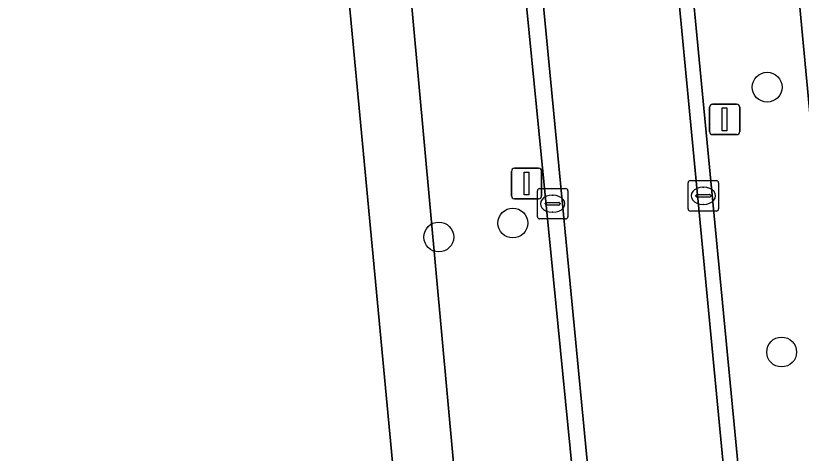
# Model space of a CAD drawing. Extents: x 162661 to 163484, y 380247 to 381230.
# Drawn here: x 163100.15 to 163125.91, y 380565.84 to 380580.2 of the extents above; entities that cross this region are included whole.
import ezdxf

# ---------------------------------------------------------------- set-up
doc = ezdxf.new("R2010")
doc.units = 0
for name, color, linetype in [('IMGEO_Boom', 7, 'Continuous'), ('IMGEO_Erf', 7, 'Continuous'), ('IMGEO_Groenvoorziening', 7, 'Continuous'), ('IMGEO_Kolk', 7, 'Continuous'), ('IMGEO_Lichtmast', 7, 'Continuous'), ('IMGEO_Rijbaan_lokaal_gesloten', 7, 'Continuous'), ('IMGEO_Rijbaan_lokaal_open', 7, 'Continuous'), ('IMGEO_Verkeersbordpaal', 7, 'Continuous'), ('IMGEO_Voetpad_open', 7, 'Continuous')]:
    doc.layers.add(name, color=color, linetype=linetype)

msp = doc.modelspace()

# ---------------------------------------------------------------- linework, layer by layer
at = {"layer": 'IMGEO_Boom'}
for centre in [(163124.794, 380577.856), (163116.454, 380573.399), (163114.024, 380572.941), (163125.27, 380569.168)]:
    msp.add_circle(centre, 0.489, dxfattribs=at)
at = {"layer": 'IMGEO_Erf'}
msp.add_lwpolyline([(163110.709, 380584.612), (163108.503, 380584.435), (163071.752, 380581.021), (163070.867, 380590.166), (163070.497, 380590.125), (163042.074, 380586.977), (163046.628, 380523.045), (163076.447, 380526.277), (163075.37, 380533.477), (163111.52, 380538.838), (163114.801, 380539.349), (163114.529, 380544.063)], close=True, dxfattribs=at)
at = {"layer": 'IMGEO_Groenvoorziening'}
for points in [[(163126.056, 380542.381), (163127.306, 380542.54), (163127.442, 380541.099), (163129.583, 380541.311), (163129.298, 380544.025), (163125.358, 380585.946), (163122.352, 380585.666), (163121.91, 380585.617)], [(163118.648, 380562.791), (163116.594, 380583.646), (163116.457, 380585.073), (163115.536, 380584.999), (163115.238, 380584.975), (163112.749, 380584.775), (163112.787, 380584.332), (163115.831, 380551.057), (163116.369, 380543.507), (163116.65, 380539.499), (163119.528, 380539.777), (163119.93, 380539.834), (163120.812, 380539.9), (163120.693, 380541.2)]]:
    msp.add_lwpolyline(points, close=True, dxfattribs=at)
at = {"layer": 'IMGEO_Kolk'}
for p, q in [((163122.276, 380574.792), (163123.128, 380574.792)), ((163122.201, 380573.866), (163122.201, 380574.718)), ((163122.689, 380574.572), (163122.714, 380574.572)), ((163123.202, 380574.718), (163123.202, 380573.866)), ((163117.258, 380573.607), (163117.258, 380574.459)), ((163117.333, 380574.533), (163118.185, 380574.533)), ((163117.746, 380574.313), (163117.771, 380574.313)), ((163118.259, 380574.459), (163118.259, 380573.607)), ((163122.46, 380574.286), (163122.46, 380574.298)), ((163122.503, 380574.335), (163122.901, 380574.335)), ((163122.944, 380574.298), (163122.944, 380574.286)), ((163117.517, 380574.027), (163117.517, 380574.039)), ((163117.56, 380574.076), (163117.958, 380574.076)), ((163118.001, 380574.039), (163118.001, 380574.027)), ((163122.898, 380574.249), (163122.5, 380574.249)), ((163117.955, 380573.99), (163117.557, 380573.99)), ((163123.128, 380573.792), (163122.276, 380573.792)), ((163122.712, 380574.012), (163122.687, 380574.012)), ((163118.185, 380573.533), (163117.333, 380573.533)), ((163117.769, 380573.753), (163117.744, 380573.753))]:
    msp.add_line(p, q, dxfattribs=at)
for points in [[(163122.276, 380574.792), (163123.128, 380574.792)], [(163122.201, 380573.866), (163122.201, 380574.718)], [(163123.202, 380574.718), (163123.202, 380573.866)], [(163117.258, 380573.607), (163117.258, 380574.459)], [(163117.333, 380574.533), (163118.185, 380574.533)], [(163118.259, 380574.459), (163118.259, 380573.607)], [(163123.128, 380573.792), (163122.276, 380573.792)], [(163118.185, 380573.533), (163117.333, 380573.533)]]:
    msp.add_lwpolyline(points, dxfattribs=at)
for centre, radius, start, end in [((163122.278, 380574.716), 0.0765, 91.552, 178.448), ((163122.278, 380574.716), 0.0765, 91.552, 178.448), ((163123.126, 380574.716), 0.0765, 1.552, 88.448), ((163123.126, 380574.716), 0.0765, 1.552, 88.448), ((163117.335, 380574.457), 0.0765, 91.552, 178.448), ((163117.335, 380574.457), 0.0765, 91.552, 178.448), ((163118.183, 380574.457), 0.0765, 1.552, 88.448), ((163118.183, 380574.457), 0.0765, 1.552, 88.448), ((163122.5, 380574.295), 0.0403, 85.8775, 175.7526), ((163122.497, 380574.285), 0.0366, 178.938, 274.7102), ((163122.901, 380574.292), 0.043, 264.8664, 352.4533), ((163122.905, 380574.297), 0.0386, 1.7309, 96.639), ((163117.557, 380574.036), 0.0403, 85.8775, 175.7526), ((163117.554, 380574.026), 0.0366, 178.938, 274.7102), ((163117.958, 380574.033), 0.043, 264.8664, 352.4533), ((163117.962, 380574.038), 0.0386, 1.7309, 96.639), ((163122.278, 380573.868), 0.0765, 181.552, 268.448), ((163122.278, 380573.868), 0.0765, 181.552, 268.448), ((163123.126, 380573.868), 0.0765, 271.552, 358.448), ((163123.126, 380573.868), 0.0765, 271.552, 358.448), ((163117.335, 380573.609), 0.0765, 181.552, 268.448), ((163117.335, 380573.609), 0.0765, 181.552, 268.448), ((163118.183, 380573.609), 0.0765, 271.552, 358.448), ((163118.183, 380573.609), 0.0765, 271.552, 358.448)]:
    msp.add_arc(centre, radius, start, end, dxfattribs=at)
for centre, major_axis, ratio, start_param, end_param in [((163122.688, 380574.292), (-0.387, 0.002), 0.722429, 4.712389, 7.853982), ((163122.713, 380574.292), (-0.39, 0.002), 0.717154, 1.570796, 4.712389), ((163117.745, 380574.033), (-0.387, 0.002), 0.722429, 4.712389, 7.853982), ((163117.77, 380574.033), (-0.39, 0.002), 0.717154, 1.570796, 4.712389)]:
    msp.add_ellipse(centre, major_axis=major_axis, ratio=ratio, start_param=start_param, end_param=end_param, dxfattribs=at)
at = {"layer": 'IMGEO_Lichtmast'}
for p, q in [((163122.903, 380576.399), (163122.903, 380577.199)), ((163122.903, 380577.199), (163122.903, 380576.399)), ((163123.003, 380577.299), (163123.793, 380577.299)), ((163123.793, 380577.299), (163123.003, 380577.299)), ((163123.893, 380577.199), (163123.893, 380576.399)), ((163123.893, 380576.399), (163123.893, 380577.199)), ((163123.793, 380576.299), (163123.003, 380576.299)), ((163123.003, 380576.299), (163123.793, 380576.299))]:
    msp.add_line(p, q, dxfattribs=at)
msp.add_lwpolyline([(163123.323, 380577.174), (163123.473, 380577.174), (163123.473, 380576.424), (163123.323, 380576.424), (163123.323, 380577.174)], dxfattribs=at)
for centre, start, end in [((163123.003, 380577.199), 90, 180), ((163123.003, 380577.199), 90, 180), ((163123.793, 380577.199), 0, 90), ((163123.793, 380577.199), 360, 90), ((163123.003, 380576.399), 180, 270), ((163123.003, 380576.399), 180, 270), ((163123.793, 380576.399), 270, 0), ((163123.793, 380576.399), 270, 0)]:
    msp.add_arc(centre, 0.1, start, end, dxfattribs=at)
at = {"layer": 'IMGEO_Rijbaan_lokaal_gesloten'}
for points in [[(163115.266, 380631.188), (163112.623, 380630.934), (163115.178, 380604.321), (163119.159, 380562.859), (163123.634, 380515.495), (163127.457, 380475.027), (163128.535, 380462.939), (163130.094, 380442.435), (163131.714, 380441.004)], [(163123.524, 380563.677), (163117.274, 380629.188), (163115.613, 380630.561)]]:
    msp.add_lwpolyline(points, dxfattribs=at)
at = {"layer": 'IMGEO_Rijbaan_lokaal_open'}
for points in [[(163117.274, 380629.188), (163123.524, 380563.677), (163128.125, 380515.07), (163131.43, 380480.159), (163134.334, 380445.392), (163135.387, 380431.171)], [(163135.779, 380432.484), (163134.109, 380454.512), (163133.966, 380455.91), (163133.761, 380459.516), (163132.577, 380472.694), (163132.269, 380476.314), (163132.145, 380477.643), (163128.255, 380519.377), (163128.05, 380520.776), (163127.711, 380524.427), (163126.527, 380537.391), (163126.18, 380540.991), (163126.056, 380542.381), (163121.91, 380585.617), (163121.722, 380587.592), (163118.555, 380620.891), (163118.209, 380624.528), (163117.881, 380627.983)], [(163119.159, 380562.859), (163115.178, 380604.321), (163114.616, 380604.267), (163114.948, 380600.812), (163116.125, 380588.535), (163116.457, 380585.073), (163116.594, 380583.646), (163118.648, 380562.791), (163120.693, 380541.2), (163120.812, 380539.9), (163121.174, 380536.166), (163122.304, 380524.006), (163122.656, 380520.415), (163122.745, 380518.996), (163126.812, 380476.425), (163126.963, 380475.043), (163127.303, 380471.425), (163128.296, 380459.266), (163128.599, 380455.668), (163128.717, 380454.219), (163129.483, 380443.709)]]:
    msp.add_lwpolyline(points, dxfattribs=at)
at = {"layer": 'IMGEO_Verkeersbordpaal'}
for p, q in [((163116.407, 380574.295), (163116.407, 380575.095)), ((163116.407, 380575.095), (163116.407, 380574.295)), ((163116.507, 380575.195), (163117.297, 380575.195)), ((163117.297, 380575.195), (163116.507, 380575.195)), ((163117.397, 380575.095), (163117.397, 380574.295)), ((163117.397, 380574.295), (163117.397, 380575.095)), ((163117.297, 380574.195), (163116.507, 380574.195)), ((163116.507, 380574.195), (163117.297, 380574.195))]:
    msp.add_line(p, q, dxfattribs=at)
msp.add_lwpolyline([(163116.827, 380575.07), (163116.977, 380575.07), (163116.977, 380574.32), (163116.827, 380574.32), (163116.827, 380575.07)], dxfattribs=at)
for centre, start, end in [((163116.507, 380575.095), 90, 180), ((163116.507, 380575.095), 90, 180), ((163117.297, 380575.095), 0, 90), ((163117.297, 380575.095), 360, 90), ((163116.507, 380574.295), 180, 270), ((163116.507, 380574.295), 180, 270), ((163117.297, 380574.295), 270, 0), ((163117.297, 380574.295), 270, 0)]:
    msp.add_arc(centre, 0.1, start, end, dxfattribs=at)
at = {"layer": 'IMGEO_Voetpad_open'}
msp.add_lwpolyline([(163119.381, 380649.391), (163121.647, 380624.884), (163121.999, 380621.24), (163125.17, 380587.973), (163122.167, 380587.641), (163121.722, 380587.592), (163121.91, 380585.617), (163122.352, 380585.666), (163125.358, 380585.946), (163129.298, 380544.025), (163129.583, 380541.311), (163134.119, 380541.762), (163137.632, 380542.398), (163137.354, 380544.021), (163137.264, 380544.544), (163135.473, 380544.262), (163135.588, 380543.617), (163131.392, 380542.913), (163131.15, 380546.238), (163127.365, 380586.093), (163127.216, 380588.151), (163126.069, 380600.194), (163121.165, 380651.709)], dxfattribs=at)
msp.add_lwpolyline([(163112.787, 380584.332), (163112.749, 380584.775), (163110.709, 380584.612), (163114.529, 380544.063), (163114.801, 380539.349), (163116.65, 380539.499), (163116.369, 380543.507), (163115.831, 380551.057)], close=True, dxfattribs=at)

doc.saveas('drawing.dxf')
